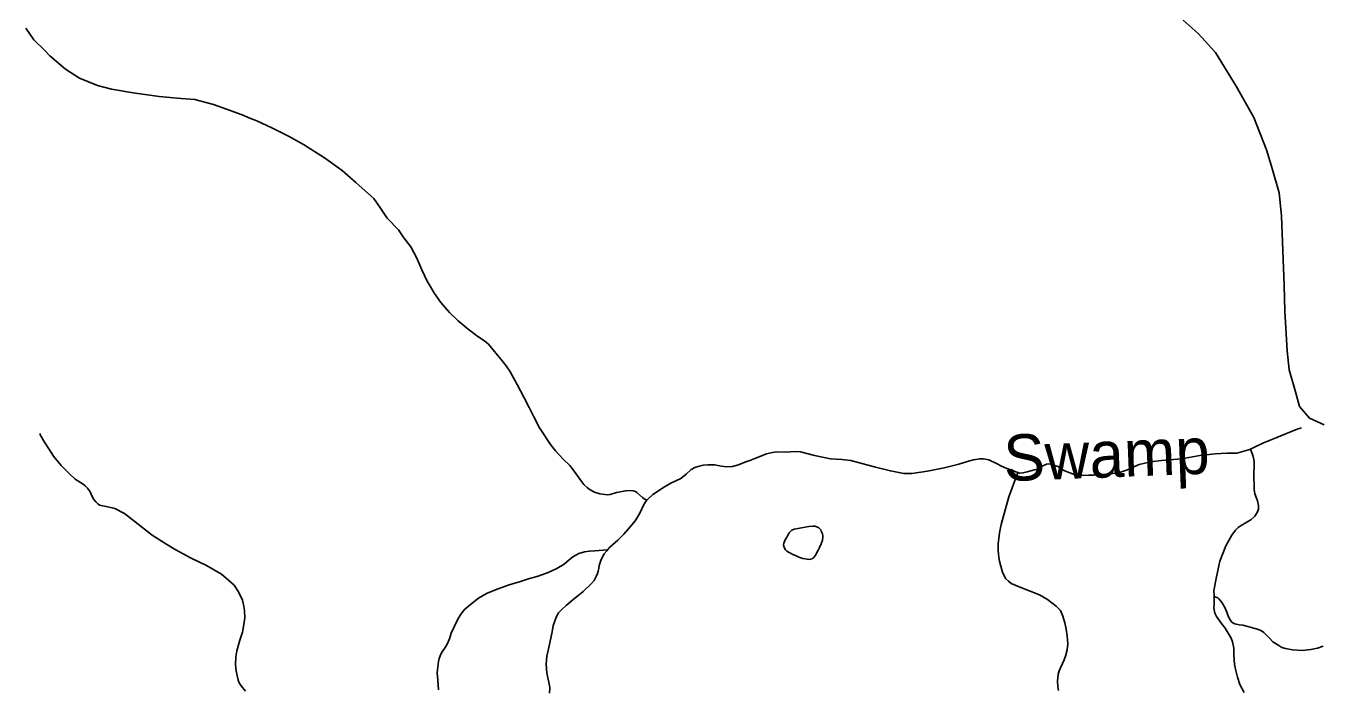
# Model space of a CAD drawing. Extents: x 2220236 to 2384410, y 720751 to 894131.
# Drawn here: x 2297306 to 2301515, y 883437 to 885584 of the extents above; entities that cross this region are included whole.
import ezdxf

# ---------------------------------------------------------------- set-up
doc = ezdxf.new("R2010")
doc.units = 0
doc.layers.add('Default', color=7, linetype='Continuous')

msp = doc.modelspace()

# ---------------------------------------------------------------- linework, layer by layer
at = {"layer": 'Default'}
for points in [[(2297306.3, 885576.8), (2297332.2, 885539.2), (2297366.2, 885505.4), (2297384.2, 885487.3), (2297434.2, 885443.4), (2297480.4, 885414.9), (2297538.4, 885391), (2297584.3, 885378.9), (2297654.2, 885367), (2297738.3, 885354.8), (2297810.4, 885348.8), (2297854.4, 885345), (2297894.4, 885335), (2297914.5, 885329.2), (2297957.5, 885313.8), (2298008.3, 885295.5), (2298032.7, 885284.9), (2298055.5, 885276), (2298103.6, 885254.1), (2298158.6, 885227), (2298206.5, 885199.3), (2298274.5, 885156.9), (2298332.6, 885115.1), (2298376.6, 885076.7), (2298406.5, 885049.1), (2298434.6, 885024.8), (2298456.5, 884992.9), (2298478.6, 884961), (2298514.6, 884923.1), (2298532.6, 884896.8), (2298554.7, 884867.3), (2298574.5, 884831.3), (2298590.5, 884793.3), (2298607.6, 884756.2), (2298631.7, 884716.2), (2298652.7, 884686.8), (2298680.6, 884655), (2298708.9, 884628.3), (2298740.7, 884601), (2298772.7, 884576.7), (2298794.6, 884563), (2298806.7, 884552.7), (2298826.6, 884528.9), (2298846.9, 884503.5), (2298864, 884482), (2298876.7, 884464.5), (2298900.7, 884421.3), (2298922.6, 884378.6), (2298938.6, 884346.4), (2298954.6, 884316.7), (2298972.7, 884280.6), (2299008.7, 884227), (2299024.8, 884206.3), (2299049.7, 884179.5), (2299070.7, 884159), (2299084.7, 884140.7), (2299106.7, 884110.4), (2299116.9, 884097), (2299128.7, 884086.7), (2299136.8, 884080.4), (2299150.7, 884072.8), (2299168.7, 884067.1), (2299184.8, 884064.4), (2299193.3, 884063.9), (2299201.8, 884065.1), (2299222.8, 884071), (2299252.7, 884077), (2299265.7, 884077.5), (2299276.8, 884076.4), (2299283.9, 884074.3), (2299288.8, 884071.3), (2299306.7, 884054.6), (2299312.2, 884050.8), (2299321.4, 884046.2)], [(2301519.2, 884290.5), (2301470.9, 884311.9), (2301438.5, 884349.6), (2301426, 884397.3), (2301405.2, 884469.1), (2301398.7, 884531), (2301391.2, 884659), (2301388.4, 884742.9), (2301379.9, 884968.7), (2301373.1, 885042.6), (2301350.2, 885122.3), (2301331.5, 885182.2), (2301290.4, 885287.5), (2301233.4, 885389), (2301166.3, 885498.1), (2301109.6, 885559.6), (2301061.2, 885603.1)], [(2301444.7, 884280.9), (2301437.3, 884279), (2301425.5, 884274.5), (2301407.4, 884267.2), (2301391.5, 884260.7), (2301365.3, 884249.1), (2301343.5, 884240.8), (2301319.5, 884230.8), (2301295.3, 884219.2), (2301279.2, 884211.9)], [(2297572.2, 884024.5), (2297550.2, 884028.6), (2297545, 884029.9), (2297539.4, 884034.7), (2297532.7, 884041.1), (2297526.8, 884048.2), (2297520.1, 884060.9), (2297514.2, 884073.1), (2297505.9, 884085), (2297498.8, 884092.9), (2297492.2, 884098.4), (2297466.1, 884114.5), (2297446.1, 884132.5), (2297420.1, 884158.7), (2297396.2, 884188.9), (2297380.2, 884212.9), (2297366.1, 884234.3), (2297352.1, 884258.3), (2297352.2, 884262.5)], [(2300524.5, 884135.7), (2300523.2, 884136.5), (2300505.1, 884143.2), (2300489.1, 884149.1), (2300471.2, 884156.6), (2300455.2, 884164.9), (2300431.1, 884177.1), (2300413.2, 884180.4), (2300401.2, 884180.7), (2300381.1, 884176.7), (2300365.1, 884172.8), (2300333, 884163.3), (2300285.9, 884151.4), (2300231.1, 884140.9), (2300181, 884133.3), (2300155, 884133), (2300111.1, 884141), (2300063, 884153), (2300023.1, 884164.4), (2299983, 884175.2), (2299953.1, 884178.7), (2299917, 884180.7), (2299864.9, 884190.7), (2299819, 884202.9), (2299802.9, 884204.6), (2299771, 884202.5), (2299742, 884202.9), (2299728.9, 884200.8), (2299708.8, 884196.7), (2299698.6, 884192.1), (2299690.9, 884188.6), (2299670.8, 884181.2), (2299654.9, 884174.7), (2299638.9, 884169.3), (2299618.8, 884161), (2299599.1, 884155.2), (2299580.9, 884154.5), (2299562.8, 884157.1), (2299540.8, 884161), (2299518.8, 884160.9), (2299503.9, 884159.5), (2299490.8, 884156.6), (2299476.9, 884152.8), (2299464.4, 884145.7), (2299448.8, 884131), (2299430.8, 884117.1), (2299398.8, 884101.2), (2299372.8, 884086.9), (2299358.8, 884076.5), (2299340.7, 884065), (2299324.9, 884050.5), (2299321.4, 884046.2)], [(2301279.2, 884211.9), (2301273.3, 884209.1), (2301235.4, 884198.5), (2301203.3, 884199), (2301165.4, 884196.4), (2301115.4, 884191.2), (2301055.4, 884180.5), (2300991.2, 884174.7), (2300955.2, 884170.6), (2300937.3, 884166.7), (2300918.3, 884161.7), (2300901.2, 884154.6), (2300880, 884144.7), (2300861.5, 884138.2), (2300849.2, 884135.3), (2300831.5, 884132.7), (2300793.2, 884128.8), (2300770.3, 884127.8), (2300755.3, 884127.2), (2300737.3, 884126.5), (2300711.2, 884128.6), (2300693.2, 884134.5), (2300679.3, 884140.5), (2300671.1, 884145.2), (2300655.1, 884155.1), (2300651.2, 884156.6), (2300639.3, 884161.1), (2300631.2, 884163.1), (2300624.5, 884163.7), (2300617.2, 884162.6), (2300603.4, 884157), (2300587.2, 884147.3), (2300579.1, 884144.6), (2300554.8, 884137.8), (2300541.1, 884134.8), (2300531.1, 884134.4), (2300524.5, 884135.7)], [(2301279.2, 884211.9), (2301287.3, 884190.8), (2301288.2, 884187.7), (2301290.6, 884178), (2301291.3, 884170.6), (2301291.4, 884159), (2301291.4, 884149.2), (2301290.6, 884140.2), (2301290.3, 884121.3), (2301291.4, 884095), (2301291.4, 884081.2), (2301293.4, 884067.2), (2301299.4, 884052.7), (2301301.9, 884043.8), (2301304.7, 884034.9), (2301305.3, 884029.1), (2301305.8, 884021.7), (2301305.4, 884016.9), (2301301.5, 884006.7), (2301293.3, 883995), (2301280.9, 883982.1), (2301271.3, 883976.9), (2301267.3, 883975.1), (2301249.4, 883964.4), (2301240, 883957.6), (2301231.4, 883949.1), (2301219.4, 883933), (2301199.4, 883898.5), (2301180.1, 883848.5), (2301173.3, 883818.6), (2301167.4, 883787.2), (2301161.2, 883752.5), (2301161.4, 883738.5), (2301161.4, 883733.5)], [(2300524.5, 884135.7), (2300495.1, 884056.7), (2300471.1, 883967.1), (2300465, 883940.4), (2300461.1, 883905.1), (2300461.2, 883882.8), (2300463.1, 883860.9), (2300465.2, 883848.6), (2300469.1, 883832.3), (2300475.1, 883813), (2300485.1, 883792.8), (2300494.3, 883783.4), (2300503.2, 883776.3), (2300529, 883765.2), (2300565, 883751.1), (2300595.5, 883739.1), (2300621.2, 883724.5), (2300649.3, 883702.7), (2300663.2, 883688.5), (2300671.2, 883670.8), (2300677.3, 883648.8), (2300681.1, 883628.6), (2300685.2, 883606.5), (2300687.1, 883580.4), (2300685.1, 883560.7), (2300679.1, 883540.6), (2300675.2, 883529.1), (2300669.1, 883516.4), (2300663.3, 883502.4), (2300658.7, 883493), (2300655.2, 883480.6), (2300653.2, 883460.7), (2300654.5, 883442), (2300657.1, 883429.1)], [(2298018.3, 883426.7), (2298004.4, 883444.9), (2297997.6, 883454.5), (2297994.4, 883462.5), (2297988.4, 883492.7), (2297986.4, 883512.2), (2297987.3, 883538.5), (2297990.3, 883558.4), (2298000.3, 883592.4), (2298008.5, 883618.2), (2298012.3, 883636.3), (2298016.4, 883664.5), (2298015.4, 883689.1), (2298012.4, 883708.6), (2298008.4, 883722.4), (2297996.3, 883748.9), (2297982.4, 883770.6), (2297964.4, 883786.2), (2297940.3, 883806.7), (2297892.3, 883834.9), (2297841.9, 883858.5), (2297790.4, 883886.6), (2297760.2, 883905.1), (2297716.2, 883932.7), (2297660.2, 883976.5), (2297626.3, 884003.1), (2297594.3, 884019), (2297572.2, 884024.5)], [(2299321.4, 884046.2), (2299316.8, 884041.2), (2299308.8, 884028.5), (2299298.8, 884006.8), (2299291.1, 883991.7), (2299282.8, 883979), (2299273.5, 883967.2), (2299260.6, 883952.7), (2299246.7, 883936.5), (2299226.7, 883916.9), (2299218.6, 883909.1), (2299200.6, 883893.6), (2299192.8, 883885)], [(2299798.9, 883952.5), (2299834.8, 883959), (2299846.9, 883961.1), (2299860.9, 883962.5), (2299865.7, 883961.9), (2299869.5, 883961.2), (2299874.8, 883959), (2299878.7, 883956.6), (2299882.9, 883952.8), (2299885, 883950.5), (2299887, 883946.3), (2299891, 883936.7), (2299891.8, 883930.9), (2299891.6, 883926.1), (2299891, 883916.9), (2299886.9, 883904.5), (2299881, 883892.9), (2299876.9, 883884.5), (2299873, 883876.9), (2299868.9, 883868.6), (2299865.4, 883863.4), (2299862.9, 883860.9), (2299859.8, 883858.2), (2299857, 883856.5), (2299852.9, 883855.5), (2299848.9, 883854.5), (2299840.9, 883855), (2299826.8, 883856.8), (2299814.4, 883861.3), (2299803, 883866.7), (2299795, 883870.3), (2299786.8, 883875), (2299780.5, 883877.9), (2299774.8, 883881.1), (2299770.8, 883884.9), (2299768.9, 883889.1), (2299766.7, 883893.8), (2299765.7, 883897.1), (2299764.8, 883901.1), (2299765.7, 883906.9), (2299769.7, 883917.7), (2299774.9, 883926.9), (2299777, 883930.4), (2299779, 883934.5), (2299782.8, 883940.5), (2299787, 883944.6), (2299791.8, 883949), (2299798.9, 883952.5)], [(2299192.8, 883885), (2299152.7, 883882.6), (2299134.7, 883881.1), (2299118.6, 883878.8), (2299100.6, 883873.1), (2299080.7, 883862.4), (2299068.7, 883852.9), (2299052.6, 883839.1), (2299028.6, 883825.1), (2299000.7, 883812.3), (2298968.6, 883800.4), (2298936.6, 883790.9), (2298910.7, 883782.4), (2298874.3, 883771.9), (2298838.6, 883758.9), (2298802.6, 883744.4), (2298774.6, 883728.4), (2298748.7, 883708.6), (2298728.6, 883690.3), (2298716.6, 883674.4), (2298708.5, 883662.5), (2298696.3, 883637.4), (2298686.4, 883615.6), (2298680.6, 883596.5), (2298672.9, 883579.8), (2298666.5, 883568.9), (2298656.5, 883554.5), (2298652.4, 883547), (2298646.6, 883532.7), (2298644.6, 883522.8), (2298642.5, 883506.3), (2298641.1, 883486.7), (2298642.5, 883462.9), (2298645.4, 883431)], [(2299192.8, 883885), (2299190.7, 883882.6), (2299182.9, 883872.4), (2299178.8, 883866.5), (2299171.8, 883850.6), (2299166.6, 883834.8), (2299164.7, 883824.9), (2299162.8, 883816.6), (2299160.5, 883809.1), (2299156.7, 883799.1), (2299149.7, 883785.6), (2299140.7, 883774.7), (2299114.7, 883750.6), (2299080.6, 883723), (2299058.7, 883704.9), (2299046.8, 883694.4), (2299034.7, 883680.9), (2299026.7, 883666.5), (2299017.2, 883638.4), (2299012.4, 883614.3), (2299007.4, 883589.5), (2299002.7, 883568.7), (2298996.6, 883540.7), (2298994.7, 883514.2), (2298996.7, 883485.6), (2299004.3, 883450.7), (2299005.7, 883437.6), (2299004.7, 883421.1)], [(2301161.4, 883733.5), (2301161.3, 883720.5), (2301161.3, 883706.5), (2301160.8, 883698.3), (2301161.3, 883690.9), (2301163.4, 883680.4), (2301169.2, 883669), (2301185.4, 883646.8), (2301197.2, 883630.9), (2301207.3, 883614.9), (2301217.3, 883598.9), (2301221.4, 883586.7), (2301225.3, 883566.4), (2301225.9, 883546.7), (2301226.2, 883528.7), (2301227.4, 883514.7), (2301231.3, 883498.5), (2301237.3, 883472.5), (2301245.3, 883449), (2301259.4, 883422.6)], [(2301161.4, 883733.5), (2301167.5, 883732.1), (2301173.6, 883729.2), (2301177.3, 883726.9), (2301184.6, 883718), (2301188.9, 883711.8), (2301196.2, 883698.9), (2301203.3, 883682.8), (2301205.3, 883677.1), (2301209.6, 883665.8), (2301213.3, 883658.6), (2301217.8, 883651.4), (2301225.8, 883646.7), (2301233.3, 883644.6), (2301243.4, 883642.6), (2301255.2, 883640.7), (2301266.8, 883637.8), (2301282.5, 883633.6), (2301293.3, 883630.7), (2301305.4, 883627.2), (2301315.4, 883622.6), (2301323.2, 883617.1), (2301333.3, 883606.9), (2301341.4, 883599), (2301352.5, 883587.1), (2301371.4, 883574.8), (2301381.4, 883568.6), (2301393.4, 883565.1), (2301415.4, 883561), (2301447.5, 883559.2), (2301475.8, 883561.9), (2301497.4, 883566.8), (2301515.3, 883572.5)]]:
    msp.add_lwpolyline(points, dxfattribs=at)

# ---------------------------------------------------------------- texts
msp.add_text('Swamp', height=150, rotation=2.1441, dxfattribs=at).set_placement((2300481.2, 884107.7))

doc.saveas('drawing.dxf')
